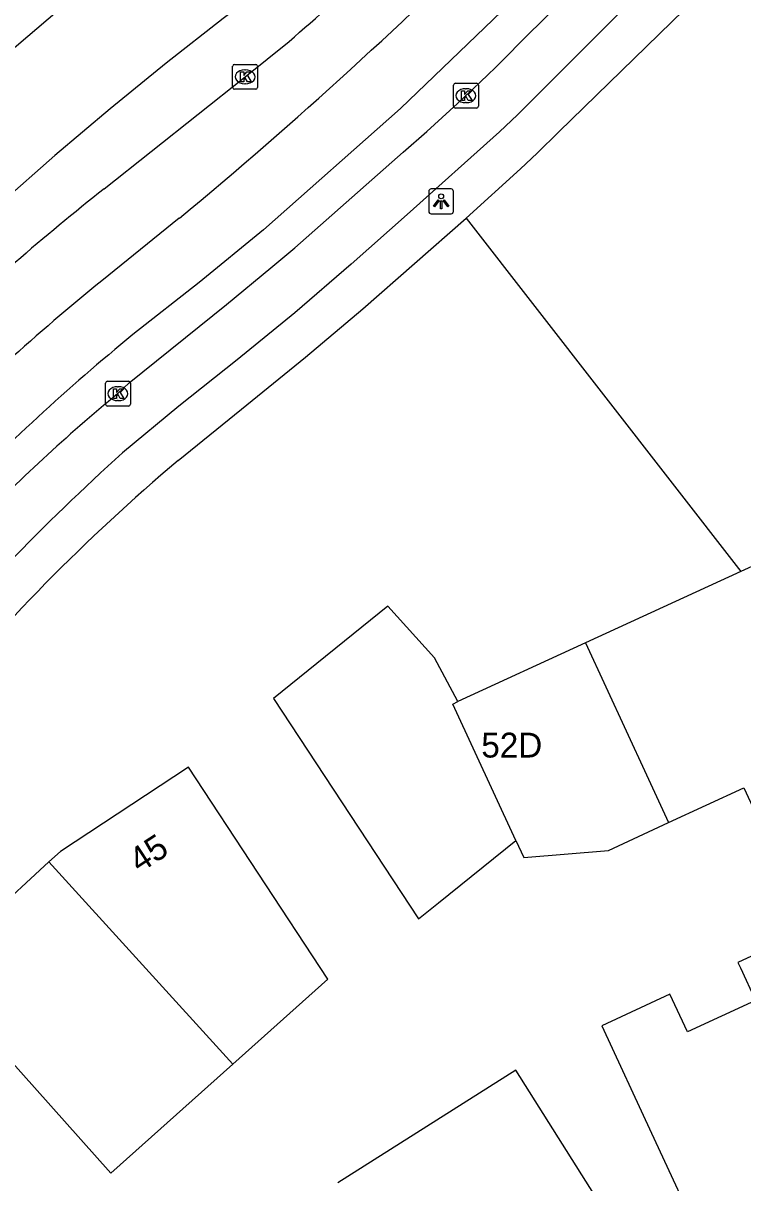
# Model space of a CAD drawing. Extents: x 159265 to 160143, y 383413 to 384319.
# Drawn here: x 159321.64 to 159350.6, y 384176.01 to 384222.68 of the extents above; entities that cross this region are included whole.
import ezdxf

# ---------------------------------------------------------------- set-up
doc = ezdxf.new("R2010")
doc.units = 0
for name, color, linetype in [('IMGEO_Hek', 7, 'Continuous'), ('IMGEO_Kolk', 7, 'Continuous'), ('IMGEO_Lichtpunt', 7, 'Continuous'), ('IMGEO_Pand', 7, 'Continuous'), ('IMGEO_Pand_nummerreeks', 7, 'Continuous'), ('IMGEO_Parkeervlak_open', 7, 'Continuous'), ('IMGEO_Rijbaan_lokaal_gesloten', 7, 'Continuous'), ('IMGEO_Rijbaan_lokaal_open', 7, 'Continuous'), ('IMGEO_Rijbaan_regionaal_gesloten', 7, 'Continuous'), ('IMGEO_Voetpad_open', 7, 'Continuous')]:
    doc.layers.add(name, color=color, linetype=linetype)

msp = doc.modelspace()

# ---------------------------------------------------------------- linework, layer by layer
at = {"layer": 'IMGEO_Hek'}
msp.add_lwpolyline([(159339.465, 384214.841), (159350.526, 384200.614)], dxfattribs=at)
at = {"layer": 'IMGEO_Kolk'}
for p, q in [((159330.07, 384220.097), (159330.07, 384220.949)), ((159330.145, 384221.023), (159330.997, 384221.023)), ((159330.558, 384220.803), (159330.583, 384220.803)), ((159331.071, 384220.949), (159331.071, 384220.097)), ((159330.581, 384220.243), (159330.556, 384220.243)), ((159338.959, 384219.339), (159338.959, 384220.191)), ((159339.034, 384220.265), (159339.886, 384220.265)), ((159339.96, 384220.191), (159339.96, 384219.339)), ((159330.997, 384220.023), (159330.145, 384220.023)), ((159339.447, 384220.045), (159339.472, 384220.045)), ((159339.886, 384219.265), (159339.034, 384219.265)), ((159339.47, 384219.485), (159339.445, 384219.485)), ((159324.951, 384207.347), (159324.951, 384208.199)), ((159325.026, 384208.273), (159325.878, 384208.273)), ((159325.439, 384208.053), (159325.464, 384208.053)), ((159325.952, 384208.199), (159325.952, 384207.347)), ((159325.878, 384207.273), (159325.026, 384207.273)), ((159325.462, 384207.493), (159325.437, 384207.493))]:
    msp.add_line(p, q, dxfattribs=at)
for points in [[(159330.07, 384220.097), (159330.07, 384220.949)], [(159330.145, 384221.023), (159330.997, 384221.023)], [(159330.391, 384220.723), (159330.514, 384220.723), (159330.514, 384220.572), (159330.644, 384220.723), (159330.808, 384220.723), (159330.662, 384220.572), (159330.815, 384220.323), (159330.663, 384220.323), (159330.578, 384220.487), (159330.514, 384220.42), (159330.514, 384220.323), (159330.391, 384220.323), (159330.391, 384220.723)], [(159331.071, 384220.949), (159331.071, 384220.097)], [(159338.959, 384219.339), (159338.959, 384220.191)], [(159339.034, 384220.265), (159339.886, 384220.265)], [(159339.96, 384220.191), (159339.96, 384219.339)], [(159330.997, 384220.023), (159330.145, 384220.023)], [(159339.28, 384219.965), (159339.403, 384219.965), (159339.403, 384219.814), (159339.533, 384219.965), (159339.697, 384219.965), (159339.551, 384219.814), (159339.704, 384219.565), (159339.552, 384219.565), (159339.467, 384219.729), (159339.403, 384219.662), (159339.403, 384219.565), (159339.28, 384219.565), (159339.28, 384219.965)], [(159339.886, 384219.265), (159339.034, 384219.265)], [(159324.951, 384207.347), (159324.951, 384208.199)], [(159325.026, 384208.273), (159325.878, 384208.273)], [(159325.952, 384208.199), (159325.952, 384207.347)], [(159325.272, 384207.973), (159325.395, 384207.973), (159325.395, 384207.822), (159325.525, 384207.973), (159325.689, 384207.973), (159325.543, 384207.822), (159325.696, 384207.573), (159325.544, 384207.573), (159325.459, 384207.737), (159325.395, 384207.67), (159325.395, 384207.573), (159325.272, 384207.573), (159325.272, 384207.973)], [(159325.878, 384207.273), (159325.026, 384207.273)]]:
    msp.add_lwpolyline(points, dxfattribs=at)
for centre, start, end in [((159330.147, 384220.947), 91.552, 178.448), ((159330.147, 384220.947), 91.552, 178.448), ((159330.995, 384220.947), 1.552, 88.448), ((159330.995, 384220.947), 1.552, 88.448), ((159339.036, 384220.189), 91.552, 178.448), ((159339.036, 384220.189), 91.552, 178.448), ((159339.884, 384220.189), 1.552, 88.448), ((159339.884, 384220.189), 1.552, 88.448), ((159330.147, 384220.099), 181.552, 268.448), ((159330.147, 384220.099), 181.552, 268.448), ((159330.995, 384220.099), 271.552, 358.448), ((159330.995, 384220.099), 271.552, 358.448), ((159339.036, 384219.341), 181.552, 268.448), ((159339.036, 384219.341), 181.552, 268.448), ((159339.884, 384219.341), 271.552, 358.448), ((159339.884, 384219.341), 271.552, 358.448), ((159325.028, 384208.197), 91.552, 178.448), ((159325.028, 384208.197), 91.552, 178.448), ((159325.876, 384208.197), 1.552, 88.448), ((159325.876, 384208.197), 1.552, 88.448), ((159325.028, 384207.349), 181.552, 268.448), ((159325.028, 384207.349), 181.552, 268.448), ((159325.876, 384207.349), 271.552, 358.448), ((159325.876, 384207.349), 271.552, 358.448)]:
    msp.add_arc(centre, 0.0765, start, end, dxfattribs=at)
for centre, major_axis, ratio, start_param, end_param in [((159330.557, 384220.523), (-0.387, 0.002), 0.722429, 4.712389, 7.853982), ((159330.582, 384220.523), (-0.39, 0.002), 0.717154, 1.570796, 4.712389), ((159339.446, 384219.765), (-0.387, 0.002), 0.722429, 4.712389, 7.853982), ((159339.471, 384219.765), (-0.39, 0.002), 0.717154, 1.570796, 4.712389), ((159325.438, 384207.773), (-0.387, 0.002), 0.722429, 4.712389, 7.853982), ((159325.463, 384207.773), (-0.39, 0.002), 0.717154, 1.570796, 4.712389)]:
    msp.add_ellipse(centre, major_axis=major_axis, ratio=ratio, start_param=start_param, end_param=end_param, dxfattribs=at)
at = {"layer": 'IMGEO_Lichtpunt'}
for p, q in [((159337.963, 384215.915), (159337.963, 384215.108)), ((159337.963, 384215.915), (159337.963, 384215.108)), ((159338.865, 384216.01), (159338.057, 384216.01)), ((159338.865, 384216.01), (159338.057, 384216.01)), ((159338.959, 384215.108), (159338.959, 384215.915)), ((159338.959, 384215.108), (159338.959, 384215.915)), ((159338.057, 384215.014), (159338.865, 384215.014)), ((159338.057, 384215.014), (159338.865, 384215.014))]:
    msp.add_line(p, q, dxfattribs=at)
for points in [[(159338.337, 384215.579), (159338.376, 384215.551), (159338.188, 384215.289), (159338.15, 384215.316), (159338.337, 384215.579)], [(159338.439, 384215.531), (159338.486, 384215.531), (159338.486, 384215.209), (159338.439, 384215.209), (159338.439, 384215.531)], [(159338.549, 384215.551), (159338.587, 384215.578), (159338.774, 384215.316), (159338.735, 384215.288), (159338.549, 384215.551)]]:
    msp.add_lwpolyline(points, dxfattribs=at)
msp.add_circle((159338.462, 384215.713), 0.0994, dxfattribs=at)
for centre, start, end in [((159338.057, 384215.915), 90, 180), ((159338.057, 384215.915), 90, 180), ((159338.865, 384215.915), 0, 90), ((159338.865, 384215.915), 0, 90), ((159338.057, 384215.108), 180, 270), ((159338.057, 384215.108), 180, 270), ((159338.865, 384215.108), 270, 0), ((159338.865, 384215.108), 270, 360)]:
    msp.add_arc(centre, 0.0946, start, end, dxfattribs=at)
at = {"layer": 'IMGEO_Pand'}
for points in [[(159350.526, 384200.614), (159344.268, 384197.739)], [(159351.29, 384200.965), (159350.526, 384200.614)], [(159339.131, 384195.379), (159338.2, 384197.147), (159336.312, 384199.215), (159331.716, 384195.502), (159337.556, 384186.631), (159338.358, 384187.279), (159341.469, 384189.793)], [(159344.268, 384197.739), (159339.131, 384195.379)], [(159344.268, 384197.739), (159346.722, 384192.437), (159347.616, 384190.507)], [(159341.469, 384189.793), (159338.926, 384195.279), (159339.131, 384195.379)], [(159330.073, 384180.793), (159333.906, 384184.214), (159328.292, 384192.743), (159323.138, 384189.351), (159322.676, 384188.926)], [(159347.616, 384190.507), (159350.652, 384191.913), (159352, 384189), (159353.879, 384189.87), (159354, 384189.61), (159354.746, 384187.999), (159352.451, 384186.935), (159352.874, 384186.023), (159350.4, 384184.875), (159350.506, 384184.66), (159351.111, 384183.354)], [(159341.469, 384189.793), (159341.791, 384189.099), (159345.204, 384189.39), (159347.616, 384190.507)], [(159322.676, 384188.926), (159317.904, 384184.535), (159325.16, 384176.407), (159330.073, 384180.793)], [(159322.676, 384188.926), (159330.073, 384180.793)], [(159351.111, 384183.354), (159348.377, 384182.086), (159347.67, 384183.609), (159344.924, 384182.335), (159346.929, 384178.013), (159349.033, 384173.477), (159354.51, 384176.017)], [(159338.993, 384168.573), (159346.168, 384173.106), (159341.471, 384180.54), (159334.297, 384176.008)]]:
    msp.add_lwpolyline(points, dxfattribs=at)
at = {"layer": 'IMGEO_Parkeervlak_open'}
msp.add_lwpolyline([(159339.465, 384214.841), (159350.526, 384200.614)], dxfattribs=at)
at = {"layer": 'IMGEO_Rijbaan_lokaal_gesloten'}
for points in [[(159350.214, 384232.42), (159343.268, 384225.449), (159336.829, 384219.254), (159331.311, 384214.37), (159328.724, 384212.251), (159326.056, 384210.151)], [(159341.835, 384222.091), (159344.23, 384224.464), (159350.26, 384230.73), (159350.578, 384230.982)], [(159325.452, 384207.774), (159325.902, 384208.214), (159329.822, 384211.363), (159331.606, 384212.832), (159332.575, 384213.641), (159336.935, 384217.493)]]:
    msp.add_lwpolyline(points, dxfattribs=at)
for centre, radius, start, end in [((159284.265, 384278.532), 80.622, 310.79045, 315.5672), ((159378.948, 384145.301), 83.684, 129.20128, 136.144), ((159366.589, 384157.501), 64.958, 129.29234, 136.34843)]:
    msp.add_arc(centre, radius, start, end, dxfattribs=at)
at = {"layer": 'IMGEO_Rijbaan_lokaal_open'}
msp.add_lwpolyline([(159327.923, 384214.829), (159324.801, 384212.319)], dxfattribs=at)
for centre, radius, start, end in [((159204.791, 384363.333), 192.912, 309.66392, 315.08579), ((159389.265, 384133.276), 101.997, 129.19928, 134.83208)]:
    msp.add_arc(centre, radius, start, end, dxfattribs=at)
at = {"layer": 'IMGEO_Rijbaan_regionaal_gesloten'}
for points in [[(159272.525, 384029.091), (159272.497, 384029.26), (159271.874, 384037.989), (159270.771, 384065.944), (159268.949, 384097.91), (159268.741, 384109.268), (159269.455, 384121.477), (159270.512, 384129.935), (159272.41, 384139.83), (159275.639, 384152.115), (159279.125, 384161.573), (159284.708, 384174.33), (159290.18, 384185.037), (159296.673, 384195.241), (159303.494, 384203.99), (159314.075, 384215.561), (159324.375, 384224.349), (159337.861, 384233.763), (159344.188, 384237.881), (159349.775, 384241.197), (159359.142, 384246.764)], [(159341.593, 384231.271), (159339.157, 384229.672), (159336.747, 384228.034), (159334.365, 384226.355), (159332.013, 384224.634), (159329.691, 384222.873), (159327.4, 384221.072), (159325.141, 384219.231), (159322.914, 384217.351), (159320.721, 384215.432), (159318.561, 384213.476), (159316.435, 384211.482), (159314.344, 384209.452), (159312.289, 384207.386), (159310.271, 384205.284), (159308.289, 384203.148), (159306.344, 384200.977), (159304.438, 384198.773), (159302.57, 384196.536), (159300.742, 384194.266), (159298.937, 384191.924)], [(159324.9, 384216.015), (159330.571, 384220.524), (159332.339, 384221.951)]]:
    msp.add_lwpolyline(points, dxfattribs=at)
for centre, radius, start, end in [((159290.446, 384271.037), 64.533, 310.47975, 318.46535), ((159384.935, 384139.788), 97.03, 128.2234, 133.71223)]:
    msp.add_arc(centre, radius, start, end, dxfattribs=at)
at = {"layer": 'IMGEO_Voetpad_open'}
for points in [[(159339.465, 384214.841), (159341.659, 384216.821), (159342.327, 384217.458), (159343.203, 384218.309), (159357.33, 384232.077)], [(159345.771, 384223.234), (159341.529, 384218.996), (159340.805, 384218.313), (159337.096, 384214.979), (159334.843, 384212.987), (159332.566, 384211.021), (159330.255, 384209.133), (159327.903, 384207.267), (159325.64, 384205.39)], [(159327.877, 384205.082), (159330.424, 384207.154), (159333.006, 384209.239), (159335.313, 384211.19), (159339.465, 384214.841)]]:
    msp.add_lwpolyline(points, dxfattribs=at)
for centre, radius, start, end in [((159388.22, 384135.874), 93.534, 131.99449, 135.9172), ((159378.139, 384145.483), 77.964, 130.14249, 140.83366)]:
    msp.add_arc(centre, radius, start, end, dxfattribs=at)

# ---------------------------------------------------------------- texts
at = {"layer": 'IMGEO_Pand_nummerreeks'}
for s, rotation, p in [('52D', 360, (159340.079, 384193.128)), ('45', 33.3519, (159326.326, 384188.456))]:
    msp.add_text(s, height=1, rotation=rotation, dxfattribs=at).set_placement(p)

doc.saveas('drawing.dxf')
